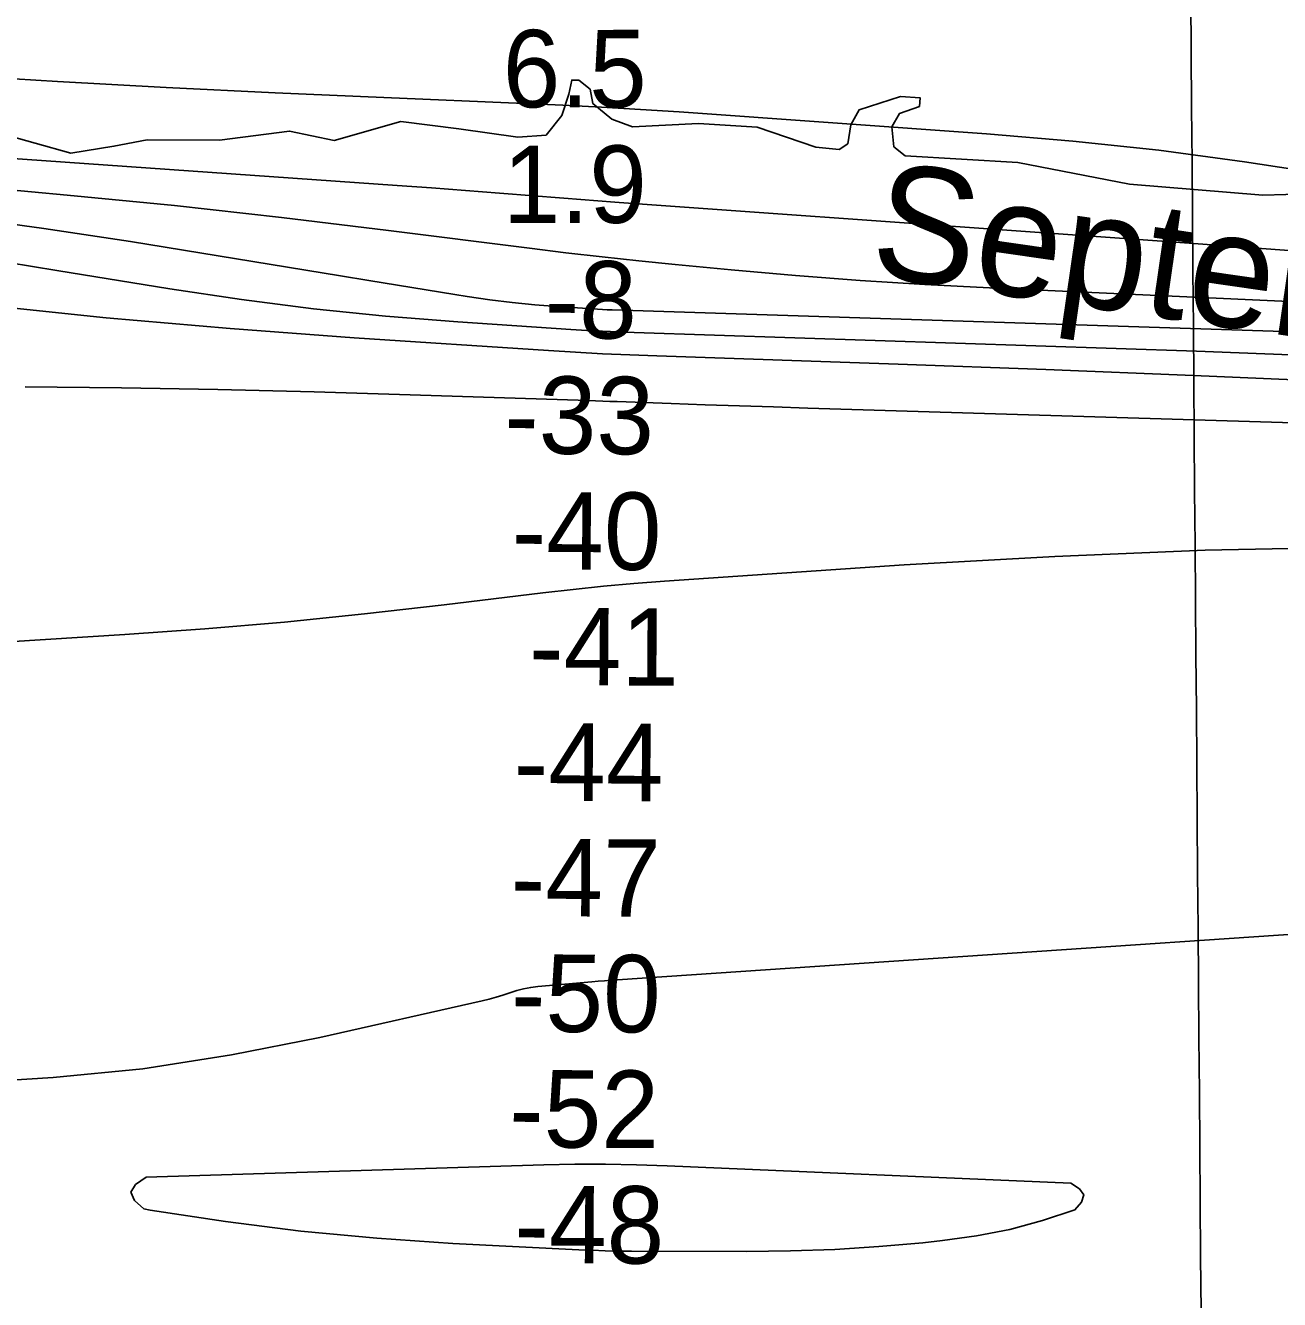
# Model space of a CAD drawing. Extents: x 3535183 to 3573198, y 534952 to 560562.
# Drawn here: x 3564705 to 3565789, y 545059 to 546161 of the extents above; entities that cross this region are included whole.
import ezdxf

# ---------------------------------------------------------------- set-up
doc = ezdxf.new("R2010")
doc.units = 0
for name, color, linetype in [('V-GRID-MAJR', 7, 'Continuous'), ('V-RIVR-EDGE', 7, 'Continuous'), ('V-RIVR-IDEN', 7, 'Continuous'), ('V-RIVR-RANG', 7, 'Continuous'), ('V-TOPO-DPTH', 7, 'Continuous'), ('V-TOPO-MAJR', 7, 'Continuous'), ('V-TOPO-MINR', 7, 'Continuous'), ('V-TOPO-WATR', 7, 'Continuous')]:
    doc.layers.add(name, color=color, linetype=linetype)

msp = doc.modelspace()

# ---------------------------------------------------------------- linework, layer by layer
at = {"layer": 'V-GRID-MAJR'}
msp.add_spline([(3565756.701, 540552.2170000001), (3565709.113, 546611.128), (3565661.509, 552671.9720000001), (3565613.9050000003, 558732.832), (3565613.89, 558734.748)], degree=3, dxfattribs=at)
at = {"layer": 'V-RIVR-EDGE'}
msp.add_lwpolyline([(3565814.6083856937, 546015.6757544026), (3565774.778340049, 546014.548788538), (3565659.6090831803, 546024.0244749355), (3565562.84425209, 546042.6455583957), (3565465.4348808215, 546048.400967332), (3565455.651003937, 546056.3906118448), (3565453.8552564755, 546073.5514099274), (3565460.6239996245, 546085.1764869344), (3565477.795403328, 546091.2612976), (3565478.426307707, 546098.6124622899), (3565461.273085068, 546099.880331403), (3565425.706346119, 546088.3264635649), (3565418.321849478, 546075.4774550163), (3565415.8300488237, 546058.9399858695), (3565408.465248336, 546054.0563804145), (3565388.249924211, 546055.9445482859), (3565337.436311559, 546073.2265534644), (3565286.5878518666, 546076.4159224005), (3565229.59700814, 546073.493209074), (3565211.844697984, 546080.2771031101), (3565195.334500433, 546093.7979234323), (3565192.9139089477, 546106.0584500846), (3565183.1300320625, 546114.0480945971), (3565177.002798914, 546114.0632454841), (3565174.52160388, 546101.8148395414), (3565168.348918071, 546083.4482909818), (3565154.82658266, 546066.3253701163), (3565130.3131047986, 546064.5478037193), (3565079.4752507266, 546072.0262358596), (3565029.247089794, 546078.2777062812), (3564971.6101908, 546061.8765951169), (3564933.0283181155, 546069.937448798), (3564872.34901379, 546062.1220394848), (3564809.851235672, 546062.2765785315), (3564781.0396040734, 546056.8332778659), (3564743.648330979, 546050.7984651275), (3564681.805698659, 546068.1077419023)], dxfattribs=at)
at = {"layer": 'V-TOPO-DPTH'}
for points in [[(3564361.2689323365, 546069.5351271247), (3565026.056004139, 546022.8442086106), (3565055.5949642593, 546020.727252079), (3565085.1297155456, 546018.5541848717), (3565114.6581535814, 546016.29695165), (3565144.182382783, 546013.9836077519), (3565188.533866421, 546010.4448910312), (3565195.8798736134, 546009.8677570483), (3565203.226782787, 546009.302536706), (3565210.575044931, 546008.7551868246), (3565217.9242090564, 546008.2197505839), (3565565.5153465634, 545983.3202933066), (3565687.3385263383, 545974.5991108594), (3565809.1622313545, 545965.8852762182)], [(3564361.2689323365, 546069.5351271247), (3565026.056004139, 546022.8442086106), (3565055.5949642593, 546020.727252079), (3565085.1297155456, 546018.5541848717), (3565114.6581535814, 546016.29695165), (3565144.182382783, 546013.9836077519), (3565188.533866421, 546010.4448910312), (3565195.8798736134, 546009.8677570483), (3565203.226782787, 546009.302536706), (3565210.575044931, 546008.7551868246), (3565217.9242090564, 546008.2197505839), (3565565.5153465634, 545983.3202933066), (3565687.3385263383, 545974.5991108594), (3565809.1622313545, 545965.8852762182)], [(3564645.12069832, 545996.1852597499), (3564720.3617101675, 545985.7987356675), (3564795.4651509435, 545974.3296404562), (3564976.9044481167, 545944.617450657), (3565001.6443452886, 545940.5776408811), (3565026.3866764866, 545936.5528372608), (3565051.1326587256, 545932.5505428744), (3565075.881074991, 545928.563254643), (3565086.7019172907, 545926.8249268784), (3565106.0729167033, 545923.9958919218), (3565125.485409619, 545921.5366064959), (3565144.9601427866, 545919.6319453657), (3565164.4763694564, 545918.0970337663), (3565195.161374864, 545916.1237074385), (3565199.367249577, 545915.8734039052), (3565203.574419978, 545915.6499082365), (3565207.783533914, 545915.4666243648), (3565211.99394354, 545915.3101483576), (3566006.8796188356, 545889.571500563)], [(3566006.8796188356, 545889.571500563), (3565211.99394354, 545915.3101483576), (3565207.783533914, 545915.4666243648), (3565203.574419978, 545915.6499082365), (3565199.367249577, 545915.8734039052), (3565195.161374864, 545916.1237074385), (3565164.4763694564, 545918.0970337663), (3565144.9601427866, 545919.6319453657), (3565125.485409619, 545921.5366064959), (3565106.0729167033, 545923.9958919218), (3565086.7019172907, 545926.8249268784), (3565075.881074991, 545928.563254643), (3565051.1326587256, 545932.5505428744), (3565026.3866764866, 545936.5528372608), (3565001.6443452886, 545940.5776408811), (3564976.9044481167, 545944.617450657), (3564795.4651509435, 545974.3296404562), (3564720.3617101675, 545985.7987356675), (3564645.12069832, 545996.1852597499)], [(3565842.6684237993, 545853.00438094), (3565714.909990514, 545858.5919795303), (3565587.1283515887, 545863.6210238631), (3565459.3312422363, 545868.2776986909), (3565250.664140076, 545875.4244439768), (3565227.19452525, 545876.3393268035), (3565203.7323046, 545877.4020059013), (3565180.281175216, 545878.6863794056), (3565156.83744001, 545880.118549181), (3564988.817996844, 545891.180014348), (3564881.4596391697, 545899.1939577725), (3564774.2205996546, 545908.4605705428), (3564667.1605373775, 545919.6061873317)], [(3565842.6684237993, 545853.00438094), (3565714.909990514, 545858.5919795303), (3565587.1283515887, 545863.6210238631), (3565459.3312422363, 545868.2776986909), (3565250.664140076, 545875.4244439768), (3565227.19452525, 545876.3393268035), (3565203.7323046, 545877.4020059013), (3565180.281175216, 545878.6863794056), (3565156.83744001, 545880.118549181), (3564988.817996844, 545891.180014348), (3564881.4596391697, 545899.1939577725), (3564774.2205996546, 545908.4605705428), (3564667.1605373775, 545919.6061873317)], [(3564704.264103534, 545848.8465093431), (3564787.5531320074, 545847.8419242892), (3564870.8335137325, 545846.4216266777), (3564954.1009253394, 545844.3777602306), (3565037.3596902, 545841.9181812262), (3565191.5056358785, 545836.7867820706), (3565197.6848817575, 545836.5793183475), (3565203.8640473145, 545836.369508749), (3565210.04309239, 545836.156180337), (3565216.2220571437, 545835.9405060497), (3565262.941404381, 545834.2964669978), (3565292.4806680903, 545833.277896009), (3565322.020845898, 545832.2871678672), (3565351.5623948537, 545831.3382039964), (3565381.10485791, 545830.417082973), (3566288.1950414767, 545802.776231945)], [(3566288.1950414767, 545802.776231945), (3565381.10485791, 545830.417082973), (3565351.5623948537, 545831.3382039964), (3565322.020845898, 545832.2871678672), (3565292.4806680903, 545833.277896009), (3565262.941404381, 545834.2964669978), (3565216.2220571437, 545835.9405060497), (3565210.04309239, 545836.156180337), (3565203.8640473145, 545836.369508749), (3565197.6848817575, 545836.5793183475), (3565191.5056358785, 545836.7867820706), (3565037.3596902, 545841.9181812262), (3564954.1009253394, 545844.3777602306), (3564870.8335137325, 545846.4216266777), (3564787.5531320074, 545847.8419242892), (3564704.264103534, 545848.8465093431)], [(3564346.3275818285, 545606.4333677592), (3564790.3882605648, 545634.5237747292), (3564859.589899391, 545639.5085070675), (3564928.7171056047, 545645.297522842), (3564997.7326629, 545652.2929637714), (3565066.673787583, 545660.0926881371), (3565151.9437401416, 545670.4948316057), (3565178.213985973, 545673.4872469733), (3565204.510831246, 545676.1999923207), (3565230.8475756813, 545678.4932326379), (3565257.210919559, 545680.5068029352), (3565464.612871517, 545694.6858352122), (3565594.7421129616, 545702.0876338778), (3565724.9312288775, 545707.5032901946), (3565855.2101565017, 545709.9397329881)], [(3564346.3275818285, 545606.4333677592), (3564790.3882605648, 545634.5237747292), (3564859.589899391, 545639.5085070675), (3564928.7171056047, 545645.297522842), (3564997.7326629, 545652.2929637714), (3565066.673787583, 545660.0926881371), (3565151.9437401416, 545670.4948316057), (3565178.213985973, 545673.4872469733), (3565204.510831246, 545676.1999923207), (3565230.8475756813, 545678.4932326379), (3565257.210919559, 545680.5068029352), (3565464.612871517, 545694.6858352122), (3565594.7421129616, 545702.0876338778), (3565724.9312288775, 545707.5032901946), (3565855.2101565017, 545709.9397329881)]]:
    msp.add_lwpolyline(points, dxfattribs=at)
at = {"layer": 'V-TOPO-MAJR'}
for points in [[(3566172.511014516, 545400.4591439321), (3565216.5049798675, 545335.8893903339), (3565210.951994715, 545335.4962806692), (3565205.400886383, 545335.0792272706), (3565199.8525932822, 545334.6262582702), (3565194.306177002, 545334.1493455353), (3565147.7503070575, 545329.9943998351), (3565141.5600638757, 545329.2031029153), (3565135.4373581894, 545328.1036135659), (3565129.415958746, 545326.5418355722), (3565123.462096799, 545324.671865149), (3565117.5280863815, 545322.6761234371), (3565111.552223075, 545320.8245976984), (3565105.5135804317, 545319.1893959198), (3565099.4330848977, 545317.6984101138), (3564959.2488590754, 545285.9894471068), (3564882.7605958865, 545270.9717899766), (3564805.896283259, 545258.891012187), (3564728.4678964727, 545251.2155534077), (3564650.6634602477, 545246.476973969)], [(3564795.515413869, 545152.1860073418), (3564799.701777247, 545158.7722754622), (3564808.840270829, 545165.0167556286), (3565152.9101326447, 545175.7315749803), (3565179.5871377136, 545176.2636510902), (3565206.2616938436, 545176.3978676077), (3565232.9325765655, 545175.9352947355), (3565259.6010103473, 545175.0748622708), (3565608.6283652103, 545159.9029548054), (3565616.1596138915, 545155.1604954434), (3565619.905396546, 545149.8243682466), (3565617.972980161, 545143.597739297), (3565612.2550977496, 545136.7774425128), (3565584.2388570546, 545127.6021127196), (3565555.886185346, 545119.8764791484), (3565527.0288671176, 545114.3253899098), (3565497.835117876, 545110.2239968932), (3565480.6842254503, 545108.4771261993), (3565442.6297786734, 545105.1997941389), (3565404.5360349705, 545102.7148390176), (3565366.3833458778, 545101.4184493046), (3565328.191359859, 545100.9144365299), (3565228.7506506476, 545101.1527724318), (3565217.3486479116, 545101.2625181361), (3565205.94955501, 545101.4820941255), (3565194.554826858, 545101.8664155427), (3565183.16300854, 545102.3605672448), (3565074.1445785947, 545107.8792806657), (3565008.3742547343, 545112.3814246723), (3564942.7747993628, 545118.434000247), (3564877.4316467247, 545126.8122231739), (3564812.259362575, 545136.7408776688), (3564806.951207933, 545137.6463192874), (3564798.757245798, 545145.0870572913), (3564795.515413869, 545152.1860073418)]]:
    msp.add_lwpolyline(points, dxfattribs=at)
at = {"layer": 'V-TOPO-MINR'}
for points in [[(3565832.89224259, 546031.9756140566), (3565758.942042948, 546043.4616220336), (3565684.816118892, 546053.4861202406), (3565610.4266082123, 546061.3183537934), (3565535.861373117, 546067.6890775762), (3565269.940461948, 546086.4586426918), (3565236.4260265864, 546088.6750745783), (3565202.90054933, 546090.6934869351), (3565169.358509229, 546092.414869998), (3565135.8054272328, 546093.9382335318), (3565014.5895315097, 546098.9037726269), (3564920.4372609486, 546103.0860507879), (3564826.3077108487, 546107.7011968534), (3564732.2122414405, 546112.9656447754), (3564638.1394924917, 546118.6629606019)], [(3566290.652560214, 545899.9708432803), (3565538.333744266, 545934.3076553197), (3565482.4120845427, 545937.2745237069), (3565426.529175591, 545940.7920516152), (3565370.704392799, 545945.1355688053), (3565314.9183607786, 545950.0297455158), (3565266.48524558, 545954.6399860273), (3565234.9609355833, 545957.7875270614), (3565203.458070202, 545961.1287377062), (3565171.9873717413, 545964.7604527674), (3565140.5381178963, 545968.585837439), (3565018.479832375, 545984.0043480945), (3564925.957072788, 545995.1108805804), (3564833.3537422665, 546005.45316606), (3564740.629555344, 546014.6490810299), (3564647.824797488, 546023.0807489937)], [(3566006.8796188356, 545889.571500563), (3565211.99394354, 545915.3101483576), (3565207.783533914, 545915.4666243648), (3565203.574419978, 545915.6499082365), (3565199.367249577, 545915.8734039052), (3565195.161374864, 545916.1237074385), (3565164.4763694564, 545918.0970337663), (3565144.9601427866, 545919.6319453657), (3565125.485409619, 545921.5366064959), (3565106.0729167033, 545923.9958919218), (3565086.7019172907, 545926.8249268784), (3565075.881074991, 545928.563254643), (3565051.1326587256, 545932.5505428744), (3565026.3866764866, 545936.5528372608), (3565001.6443452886, 545940.5776408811), (3564976.9044481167, 545944.617450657), (3564795.4651509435, 545974.3296404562), (3564720.3617101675, 545985.7987356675), (3564645.12069832, 545996.1852597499)], [(3565813.4348604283, 545875.8627783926), (3565717.450878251, 545879.4441157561), (3565231.0530905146, 545895.6689566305), (3565217.350615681, 545896.1931715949), (3565203.6525813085, 545896.8067379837), (3565189.961207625, 545897.5543315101), (3565176.2742744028, 545898.3912764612), (3565078.441092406, 545904.8543839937), (3565015.944529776, 545909.893188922), (3564953.5858732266, 545916.1340288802), (3564891.4340758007, 545924.1779213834), (3564829.4201844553, 545933.4238489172), (3564731.583757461, 545949.4625793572), (3564689.4756805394, 545956.3852988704)], [(3565842.6684237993, 545853.00438094), (3565714.909990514, 545858.5919795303), (3565587.1283515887, 545863.6210238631), (3565459.3312422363, 545868.2776986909), (3565250.664140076, 545875.4244439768), (3565227.19452525, 545876.3393268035), (3565203.7323046, 545877.4020059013), (3565180.281175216, 545878.6863794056), (3565156.83744001, 545880.118549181), (3564988.817996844, 545891.180014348), (3564881.4596391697, 545899.1939577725), (3564774.2205996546, 545908.4605705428), (3564667.1605373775, 545919.6061873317)], [(3566288.1950414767, 545802.776231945), (3565381.10485791, 545830.417082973), (3565351.5623948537, 545831.3382039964), (3565322.020845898, 545832.2871678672), (3565292.4806680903, 545833.277896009), (3565262.941404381, 545834.2964669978), (3565216.2220571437, 545835.9405060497), (3565210.04309239, 545836.156180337), (3565203.8640473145, 545836.369508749), (3565197.6848817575, 545836.5793183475), (3565191.5056358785, 545836.7867820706), (3565037.3596902, 545841.9181812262), (3564954.1009253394, 545844.3777602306), (3564870.8335137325, 545846.4216266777), (3564787.5531320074, 545847.8419242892), (3564704.264103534, 545848.8465093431)], [(3565855.2101565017, 545709.9397329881), (3565724.9312288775, 545707.5032901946), (3565594.7421129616, 545702.0876338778), (3565464.612871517, 545694.6858352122), (3565257.210919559, 545680.5068029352), (3565230.8475756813, 545678.4932326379), (3565204.510831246, 545676.1999923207), (3565178.213985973, 545673.4872469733), (3565151.9437401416, 545670.4948316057), (3565066.673787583, 545660.0926881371), (3564997.7326629, 545652.2929637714), (3564928.7171056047, 545645.297522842), (3564859.589899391, 545639.5085070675), (3564790.3882605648, 545634.5237747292), (3564346.3275818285, 545606.4333677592)]]:
    msp.add_lwpolyline(points, dxfattribs=at)
at = {"layer": 'V-TOPO-WATR'}
msp.add_lwpolyline([(3565809.1622313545, 545965.8852762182), (3565687.3385263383, 545974.5991108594), (3565565.5153465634, 545983.3202933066), (3565217.9242090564, 546008.2197505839), (3565210.575044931, 546008.7551868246), (3565203.226782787, 546009.302536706), (3565195.8798736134, 546009.8677570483), (3565188.533866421, 546010.4448910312), (3565144.182382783, 546013.9836077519), (3565114.6581535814, 546016.29695165), (3565085.1297155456, 546018.5541848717), (3565055.5949642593, 546020.727252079), (3565026.056004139, 546022.8442086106), (3564361.2689323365, 546069.5351271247)], dxfattribs=at)

# ---------------------------------------------------------------- texts
at = {"layer": 'V-RIVR-IDEN'}
msp.add_text('September', height=99.99980199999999, rotation=351.7858356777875, dxfattribs=at).set_placement((3565433.083015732, 545945.2530106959))
at = {"layer": 'V-RIVR-RANG'}
for s, height, rotation, p in [('6.5', 67.0000000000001, 0.06832571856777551, (3565117.3844428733, 546090.4041065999)), ('1.9', 67.0000000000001, 0.06832571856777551, (3565117.485663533, 545990.4047920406)), ('-8', 67.00000000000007, 359.64894444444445, (3565153.4813493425, 545890.8130881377)), ('-33', 67.00000000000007, 359.64894444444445, (3565118.5005561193, 545791.0306571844)), ('-40', 67.00000000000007, 359.64894444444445, (3565124.9333713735, 545690.9944848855)), ('-41', 67.00000000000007, 359.64894444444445, (3565140.069747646, 545590.9039784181)), ('-44', 67.00000000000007, 359.64894444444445, (3565126.718469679, 545490.9890201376)), ('-47', 67.00000000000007, 359.64894444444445, (3565124.1829493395, 545391.007798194)), ('-50', 67.00000000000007, 359.64894444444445, (3565124.2841747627, 545291.0094143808)), ('-52', 67.00000000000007, 359.64894444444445, (3565122.803752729, 545191.0217276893)), ('-48', 67.00000000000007, 359.64894444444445, (3565127.3891459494, 545090.9968686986))]:
    msp.add_text(s, height=height, rotation=rotation, dxfattribs=at).set_placement(p)

doc.saveas('drawing.dxf')
